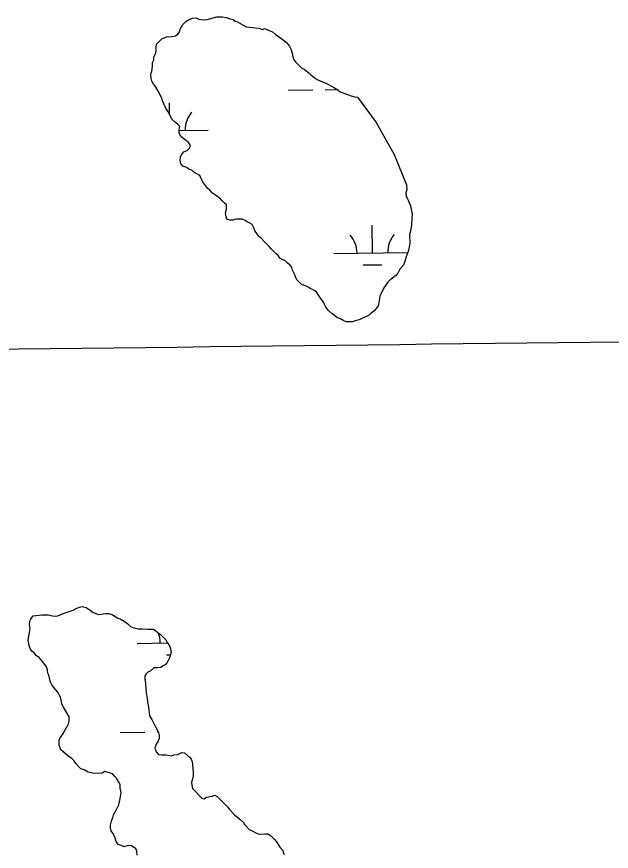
# Model space of a CAD drawing. Extents: x 3683613 to 3738215, y 469626 to 495384.
# Drawn here: x 3717678 to 3718450, y 480796 to 481879 of the extents above; entities that cross this region are included whole.
import ezdxf

# ---------------------------------------------------------------- set-up
doc = ezdxf.new("R2010")
doc.units = 0
for name, color, linetype in [('V-GRID-MAJR', 7, 'Continuous'), ('V-TOPO-SHOR', 7, 'Continuous'), ('V-WETL-SWMP', 7, 'Continuous')]:
    doc.layers.add(name, color=color, linetype=linetype)

msp = doc.modelspace()

# ---------------------------------------------------------------- linework, layer by layer
at = {"layer": 'V-GRID-MAJR'}
msp.add_spline([(3687787.4, 481100.8), (3693072.3, 481160.4), (3698357.2, 481220.7), (3703642.1, 481281.8), (3708927, 481343.7), (3714211.8, 481406.4), (3719496.7, 481469.8)], degree=3, dxfattribs=at)
at = {"layer": 'V-TOPO-SHOR'}
for points in [[(3717884, 481854.5), (3717887, 481856.9), (3717889.3, 481859.8), (3717890.4, 481863.3), (3717893.9, 481869.2), (3717897.4, 481873.3), (3717900.3, 481875.1), (3717906.2, 481877.5), (3717910.9, 481878.1), (3717914.4, 481876.4), (3717921.4, 481875.2), (3717925.5, 481875.9), (3717930.2, 481877), (3717933.1, 481878.2), (3717937.8, 481879.4), (3717939.2, 481879.4), (3717945.4, 481879.5), (3717950.1, 481878.3), (3717951.4, 481877.9), (3717955.4, 481876.6), (3717958.9, 481876), (3717961.9, 481873.7), (3717964.8, 481872.6), (3717976, 481866.2), (3717992.4, 481864.5), (3717997.1, 481862.8), (3718000, 481864), (3718005.9, 481861.7), (3718010, 481859.9), (3718014.1, 481856.4), (3718017.6, 481854.1), (3718024.7, 481848.9), (3718028.2, 481846), (3718032.3, 481841.3), (3718034.1, 481837.8), (3718035.9, 481832), (3718036.5, 481827.3), (3718037.7, 481824.4), (3718040.1, 481820.9), (3718048.3, 481812.7), (3718051.8, 481811), (3718057.7, 481806.3), (3718060.1, 481804), (3718066, 481799.3), (3718070.1, 481797), (3718079.5, 481793), (3718083, 481791.2), (3718085.9, 481789.5), (3718090.6, 481787.2), (3718095.3, 481784.3), (3718098.3, 481781.9), (3718104.2, 481779.6), (3718107.7, 481778.5), (3718112.4, 481776.8), (3718117.1, 481775.6), (3718120.5, 481775), (3718145, 481742), (3718168.3, 481700.7), (3718184.5, 481661.3), (3718184.7, 481654.6), (3718183.4, 481650.6), (3718184, 481645.9), (3718185, 481644), (3718186.4, 481641.3), (3718189.4, 481633.7), (3718191.8, 481623.1), (3718191.2, 481617.9), (3718190.7, 481609.1), (3718189.5, 481600.9), (3718188.4, 481596.8), (3718188.5, 481584.5), (3718187.9, 481580.9), (3718186.8, 481575.7), (3718185, 481571), (3718183.9, 481567.4), (3718182.2, 481561.6), (3718179.8, 481556.3), (3718175.8, 481551.6), (3718172.9, 481546.3), (3718170.5, 481543.4), (3718164.6, 481538.8), (3718163.5, 481538), (3718160, 481534.5), (3718154.8, 481527.4), (3718150.8, 481519.2), (3718149.6, 481516.3), (3718148.8, 481511), (3718148.5, 481508.7), (3718147.3, 481504), (3718145, 481500.4), (3718142.1, 481497.5), (3718138.6, 481494.5), (3718136.3, 481492.2), (3718133.4, 481490.4), (3718126.3, 481487.4), (3718122.8, 481485.7), (3718117.6, 481484.5), (3718114.1, 481483.3), (3718105.9, 481483.2), (3718102.9, 481484.4), (3718097.6, 481487.3)], [(3718050.8, 481530.6), (3718049.9, 481530.9), (3718047, 481532.7), (3718041.7, 481537.9), (3718040.1, 481541.7), (3718038.7, 481544.9), (3718036.4, 481550.2), (3718035.2, 481553.7), (3718032.8, 481557.2), (3718029.9, 481559.5), (3718026.3, 481563), (3718022.8, 481564.2), (3718019.9, 481565.9), (3718017.5, 481569.4), (3718015.1, 481571.7), (3718013.4, 481573.3), (3718008.7, 481577.6), (3718005.7, 481581.1), (3717999.2, 481587.5), (3717995.7, 481591.6), (3717992.2, 481594.5), (3717990.4, 481597.4), (3717987.4, 481601.5), (3717986.2, 481604.4), (3717983.9, 481609.6), (3717980.9, 481611.4), (3717977.4, 481613.1), (3717974.5, 481614.9), (3717970.9, 481616.6), (3717962.7, 481616.6), (3717958.6, 481615.4), (3717954.6, 481615.3), (3717951, 481616.5), (3717949.8, 481619.4), (3717949.2, 481624.7), (3717950.4, 481629.4), (3717950.3, 481635.2), (3717947.4, 481637.6), (3717945, 481640.5), (3717942.7, 481642.8), (3717939.1, 481645.7), (3717935, 481648.6), (3717932.1, 481650.4), (3717929.1, 481653.9), (3717926.2, 481656.2), (3717923.2, 481660.3), (3717919.1, 481665.5), (3717917.9, 481668.4), (3717915.6, 481673.1), (3717912, 481675.4), (3717907.9, 481677.7), (3717905.6, 481680.1), (3717902, 481681.2), (3717899.1, 481683.6), (3717893.8, 481685.3), (3717890.9, 481688.8), (3717890.3, 481692.9), (3717890.8, 481697), (3717892, 481699.9), (3717894.9, 481704), (3717899.5, 481705.8), (3717902.5, 481708.8), (3717903.6, 481712.3), (3717900.7, 481717), (3717897.7, 481718.7), (3717893.6, 481721.6), (3717891.2, 481723.9), (3717888.9, 481728.6), (3717888.8, 481733.3), (3717890, 481736.8), (3717887.6, 481739.1), (3717884.1, 481742), (3717880, 481746.1), (3717878.2, 481749), (3717877, 481752), (3717874.7, 481756.1), (3717871.7, 481760.7), (3717869.3, 481765.4), (3717867.5, 481770.1), (3717866.4, 481773.6), (3717861.6, 481782.9), (3717857.5, 481789.9), (3717855.1, 481792.8), (3717853.3, 481795.8), (3717852.7, 481799.3), (3717852.1, 481804.5), (3717852.7, 481806.2), (3717853.3, 481808.1), (3717854.4, 481815.1), (3717854.4, 481819.8), (3717856.1, 481823.3), (3717856.1, 481826.8), (3717857.8, 481830.4), (3717859, 481834.5), (3717858.9, 481839.1), (3717859.5, 481843.8), (3717866.5, 481850.9), (3717869.4, 481852.1), (3717872.9, 481853.3), (3717880, 481853.9), (3717884, 481854.5)], [(3718097.6, 481487.3), (3718094.7, 481488.4), (3718090.6, 481491.3), (3718087.6, 481493.7), (3718082.9, 481497.7), (3718079.4, 481502.4), (3718077.6, 481505.9), (3718077.3, 481506.7), (3718076.4, 481508.8), (3718072.9, 481513.5), (3718069.9, 481517.6), (3718067.6, 481521.1), (3718065.2, 481523.4), (3718062.3, 481525.2), (3718059.3, 481526.3), (3718056.4, 481528), (3718052.9, 481529.8), (3718050.8, 481530.6)], [(3717738.4, 481104.4), (3717751.3, 481108.6), (3717755.3, 481111), (3717759.4, 481112.8), (3717763, 481113.4), (3717768.2, 481112.2), (3717773.5, 481108.7), (3717777.1, 481105.8), (3717780, 481104.7), (3717783.5, 481102.9), (3717793.5, 481104.2), (3717797.6, 481104.2), (3717801.7, 481103), (3717809.3, 481098.4), (3717812.3, 481097.3), (3717817.5, 481094.4), (3717822.2, 481090.9), (3717825.8, 481087.4), (3717829.9, 481085.6), (3717836.3, 481084.5), (3717841, 481084.5), (3717848.1, 481084), (3717855.7, 481084), (3717864.5, 481077), (3717871.6, 481070.1), (3717873.4, 481066.6), (3717876.3, 481062.5), (3717877.5, 481058.4), (3717878.7, 481053.7), (3717876.4, 481046.7), (3717873.5, 481040.8), (3717870.6, 481037.8), (3717867.7, 481036.6), (3717865.3, 481034.3), (3717860.7, 481033.7), (3717856, 481033.7), (3717851.3, 481029.5), (3717848.4, 481028.3), (3717845.5, 481025.4), (3717843.7, 481021.3), (3717844.9, 481018.4), (3717845, 481012.5), (3717846.2, 481001.4), (3717847.4, 480994.4), (3717848, 480989.7), (3717849.2, 480982.6), (3717849.9, 480975.6), (3717850.5, 480971.5), (3717853.4, 480966.9), (3717858.8, 480956.3), (3717862.3, 480949.9), (3717862.9, 480946.4), (3717862.9, 480942.3), (3717861.2, 480937.6), (3717858.9, 480934.7), (3717857.2, 480929.4), (3717858.9, 480924.7), (3717861.9, 480921.2), (3717866, 480920.6), (3717871.8, 480920.7), (3717878.9, 480919.5), (3717881.8, 480920.7), (3717887.1, 480921.4), (3717892.3, 480923.7), (3717895.9, 480923.2), (3717900, 480919.7), (3717902.9, 480917.9), (3717904.7, 480915), (3717905.9, 480912.1), (3717906.5, 480902.7), (3717907.1, 480898.6), (3717907.2, 480893.4), (3717906, 480888.1), (3717904.9, 480885.1), (3717905.5, 480881.6), (3717906.1, 480876.9), (3717918.4, 480864.7), (3717921.4, 480863.6), (3717924.3, 480865.9), (3717931.9, 480867.1), (3717935.4, 480868.3), (3717938.4, 480866.6), (3717951.9, 480853.2), (3717954.3, 480849.7), (3717960.8, 480842.7), (3717965.5, 480839.2), (3717968.4, 480836.9), (3717972.5, 480832.8), (3717974.3, 480829.9), (3717980.2, 480823.5), (3717983.7, 480822.3), (3717988.4, 480819.4), (3717992.5, 480817.7), (3718000.1, 480818.3), (3718004.2, 480818.3), (3718007.8, 480816), (3718012.5, 480811.4), (3718015.4, 480807.9), (3718019.6, 480800.9), (3718023.1, 480796.8), (3718025.5, 480791.5)], [(3717834.5, 480790.4), (3717833.9, 480795.7), (3717832.7, 480798.6), (3717829.8, 480800.9), (3717826.8, 480802.7), (3717822.7, 480803.2), (3717816.9, 480801.4), (3717813.4, 480803.2), (3717809.8, 480804.3), (3717806.9, 480808.4), (3717805.7, 480812.5), (3717804.5, 480816), (3717802.7, 480818.9), (3717800.4, 480821.9), (3717799.8, 480826), (3717799.7, 480829.5), (3717800.9, 480834.7), (3717802.6, 480839.4), (3717803.8, 480843), (3717807.2, 480848.8), (3717810.7, 480855.9), (3717812.4, 480864.1), (3717813.5, 480871.7), (3717812.3, 480877.6), (3717812.3, 480882.3), (3717810.5, 480885.2), (3717807.6, 480890.4), (3717805.2, 480892.8), (3717802.3, 480896.3), (3717792.3, 480899.1), (3717788.8, 480896.8), (3717778.3, 480896.7), (3717774.7, 480897.3), (3717770.6, 480898.4), (3717765.3, 480901.3), (3717761.2, 480902.5), (3717758.9, 480904.8), (3717754.8, 480909.5), (3717752.4, 480913), (3717749.4, 480915.9), (3717745.9, 480918.2), (3717735.3, 480927.5), (3717732.9, 480933.4), (3717732.9, 480940.4), (3717734.6, 480943.3), (3717738.1, 480948.6), (3717741, 480953.3), (3717742.8, 480956.8), (3717745.1, 480961), (3717746.2, 480964.5), (3717746.2, 480970.3), (3717738.5, 480982.6), (3717736.7, 480986.7), (3717736.1, 480990.2), (3717734.9, 480995.5), (3717730.8, 481002.5), (3717726.1, 481008.3), (3717723.7, 481011.8), (3717721.9, 481015.3), (3717720.7, 481018.2), (3717719.5, 481024.1), (3717718.3, 481027), (3717717.7, 481031.1), (3717716.5, 481035.2), (3717714.2, 481038.1), (3717711.2, 481042.2), (3717707.1, 481047.4), (3717703.6, 481049.2), (3717700.6, 481053.3), (3717697.7, 481055.6), (3717695.3, 481059.1), (3717694.1, 481062.6), (3717692.9, 481069.6), (3717694.6, 481079.6), (3717695.2, 481084.9), (3717694.5, 481089.5), (3717695.1, 481094.2), (3717696.3, 481097.2), (3717699.2, 481101.3), (3717703.3, 481101.9), (3717710.3, 481102.5), (3717719.1, 481102.6), (3717724.4, 481101.4), (3717727.9, 481100.9), (3717731.4, 481101.5), (3717738.4, 481104.4)]]:
    msp.add_lwpolyline(points, dxfattribs=at)
at = {"layer": 'V-WETL-SWMP'}
for p, q in [((3718030.7, 481784), (3718062.7, 481784.4)), ((3718078.7, 481784.6), (3718094.5, 481784.8)), ((3717876.4, 481753), (3717876.3, 481767.5)), ((3717888.9, 481731.6), (3717926.7, 481732.1)), ((3718140, 481572.7), (3718139.6, 481608.7)), ((3718090, 481572.1), (3718185.9, 481573.2)), ((3718128.2, 481557.1), (3718152.2, 481557.4)), ((3717834.4, 481065.6), (3717873.7, 481066.1)), ((3717872.6, 481050.6), (3717877.7, 481050.7)), ((3717812.4, 480949.9), (3717844.4, 480950.3)), ((3717860.4, 480950.5), (3717862, 480950.5))]:
    msp.add_line(p, q, dxfattribs=at)
for points in [[(3717884, 481854.5), (3717887, 481856.9), (3717889.3, 481859.8), (3717890.4, 481863.3), (3717893.9, 481869.2), (3717897.4, 481873.3), (3717900.3, 481875.1), (3717906.2, 481877.5), (3717910.9, 481878.1), (3717914.4, 481876.4), (3717921.4, 481875.2), (3717925.5, 481875.9), (3717930.2, 481877), (3717933.1, 481878.2), (3717937.8, 481879.4), (3717939.2, 481879.4), (3717945.4, 481879.5), (3717950.1, 481878.3), (3717951.4, 481877.9), (3717955.4, 481876.6), (3717958.9, 481876), (3717961.9, 481873.7), (3717964.8, 481872.6), (3717976, 481866.2), (3717992.4, 481864.5), (3717997.1, 481862.8), (3718000, 481864), (3718005.9, 481861.7), (3718010, 481859.9), (3718014.1, 481856.4), (3718017.6, 481854.1), (3718024.7, 481848.9), (3718028.2, 481846), (3718032.3, 481841.3), (3718034.1, 481837.8), (3718035.9, 481832), (3718036.5, 481827.3), (3718037.7, 481824.4), (3718040.1, 481820.9), (3718048.3, 481812.7), (3718051.8, 481811), (3718057.7, 481806.3), (3718060.1, 481804), (3718066, 481799.3), (3718070.1, 481797), (3718079.5, 481793), (3718083, 481791.2), (3718085.9, 481789.5), (3718090.6, 481787.2), (3718095.3, 481784.3), (3718098.3, 481781.9), (3718104.2, 481779.6), (3718107.7, 481778.5), (3718112.4, 481776.8), (3718117.1, 481775.6), (3718120.5, 481775), (3718145, 481742), (3718168.3, 481700.7), (3718184.5, 481661.3), (3718184.7, 481654.6), (3718183.4, 481650.6), (3718184, 481645.9), (3718185, 481644), (3718186.4, 481641.3), (3718189.4, 481633.7), (3718191.8, 481623.1), (3718191.2, 481617.9), (3718190.7, 481609.1), (3718189.5, 481600.9), (3718188.4, 481596.8), (3718188.5, 481584.5), (3718187.9, 481580.9), (3718186.8, 481575.7), (3718185, 481571), (3718183.9, 481567.4), (3718182.2, 481561.6), (3718179.8, 481556.3), (3718175.8, 481551.6), (3718172.9, 481546.3), (3718170.5, 481543.4), (3718164.6, 481538.8), (3718163.5, 481538), (3718160, 481534.5), (3718154.8, 481527.4), (3718150.8, 481519.2), (3718149.6, 481516.3), (3718148.8, 481511), (3718148.5, 481508.7), (3718147.3, 481504), (3718145, 481500.4), (3718142.1, 481497.5), (3718138.6, 481494.5), (3718136.3, 481492.2), (3718133.4, 481490.4), (3718126.3, 481487.4), (3718122.8, 481485.7), (3718117.6, 481484.5), (3718114.1, 481483.3), (3718105.9, 481483.2), (3718102.9, 481484.4), (3718097.6, 481487.3)], [(3718050.8, 481530.6), (3718049.9, 481530.9), (3718047, 481532.7), (3718041.7, 481537.9), (3718040.1, 481541.7), (3718038.7, 481544.9), (3718036.4, 481550.2), (3718035.2, 481553.7), (3718032.8, 481557.2), (3718029.9, 481559.5), (3718026.3, 481563), (3718022.8, 481564.2), (3718019.9, 481565.9), (3718017.5, 481569.4), (3718015.1, 481571.7), (3718013.4, 481573.3), (3718008.7, 481577.6), (3718005.7, 481581.1), (3717999.2, 481587.5), (3717995.7, 481591.6), (3717992.2, 481594.5), (3717990.4, 481597.4), (3717987.4, 481601.5), (3717986.2, 481604.4), (3717983.9, 481609.6), (3717980.9, 481611.4), (3717977.4, 481613.1), (3717974.5, 481614.9), (3717970.9, 481616.6), (3717962.7, 481616.6), (3717958.6, 481615.4), (3717954.6, 481615.3), (3717951, 481616.5), (3717949.8, 481619.4), (3717949.2, 481624.7), (3717950.4, 481629.4), (3717950.3, 481635.2), (3717947.4, 481637.6), (3717945, 481640.5), (3717942.7, 481642.8), (3717939.1, 481645.7), (3717935, 481648.6), (3717932.1, 481650.4), (3717929.1, 481653.9), (3717926.2, 481656.2), (3717923.2, 481660.3), (3717919.1, 481665.5), (3717917.9, 481668.4), (3717915.6, 481673.1), (3717912, 481675.4), (3717907.9, 481677.7), (3717905.6, 481680.1), (3717902, 481681.2), (3717899.1, 481683.6), (3717893.8, 481685.3), (3717890.9, 481688.8), (3717890.3, 481692.9), (3717890.8, 481697), (3717892, 481699.9), (3717894.9, 481704), (3717899.5, 481705.8), (3717902.5, 481708.8), (3717903.6, 481712.3), (3717900.7, 481717), (3717897.7, 481718.7), (3717893.6, 481721.6), (3717891.2, 481723.9), (3717888.9, 481728.6), (3717888.8, 481733.3), (3717890, 481736.8), (3717887.6, 481739.1), (3717884.1, 481742), (3717880, 481746.1), (3717878.2, 481749), (3717877, 481752), (3717874.7, 481756.1), (3717871.7, 481760.7), (3717869.3, 481765.4), (3717867.5, 481770.1), (3717866.4, 481773.6), (3717861.6, 481782.9), (3717857.5, 481789.9), (3717855.1, 481792.8), (3717853.3, 481795.8), (3717852.7, 481799.3), (3717852.1, 481804.5), (3717852.7, 481806.2), (3717853.3, 481808.1), (3717854.4, 481815.1), (3717854.4, 481819.8), (3717856.1, 481823.3), (3717856.1, 481826.8), (3717857.8, 481830.4), (3717859, 481834.5), (3717858.9, 481839.1), (3717859.5, 481843.8), (3717866.5, 481850.9), (3717869.4, 481852.1), (3717872.9, 481853.3), (3717880, 481853.9), (3717884, 481854.5)], [(3718097.6, 481487.3), (3718094.7, 481488.4), (3718090.6, 481491.3), (3718087.6, 481493.7), (3718082.9, 481497.7), (3718079.4, 481502.4), (3718077.6, 481505.9), (3718077.3, 481506.7), (3718076.4, 481508.8), (3718072.9, 481513.5), (3718069.9, 481517.6), (3718067.6, 481521.1), (3718065.2, 481523.4), (3718062.3, 481525.2), (3718059.3, 481526.3), (3718056.4, 481528), (3718052.9, 481529.8), (3718050.8, 481530.6)], [(3717738.4, 481104.4), (3717751.3, 481108.6), (3717755.3, 481111), (3717759.4, 481112.8), (3717763, 481113.4), (3717768.2, 481112.2), (3717773.5, 481108.7), (3717777.1, 481105.8), (3717780, 481104.7), (3717783.5, 481102.9), (3717793.5, 481104.2), (3717797.6, 481104.2), (3717801.7, 481103), (3717809.3, 481098.4), (3717812.3, 481097.3), (3717817.5, 481094.4), (3717822.2, 481090.9), (3717825.8, 481087.4), (3717829.9, 481085.6), (3717836.3, 481084.5), (3717841, 481084.5), (3717848.1, 481084), (3717855.7, 481084), (3717864.5, 481077), (3717871.6, 481070.1), (3717873.4, 481066.6), (3717876.3, 481062.5), (3717877.5, 481058.4), (3717878.7, 481053.7), (3717876.4, 481046.7), (3717873.5, 481040.8), (3717870.6, 481037.8), (3717867.7, 481036.6), (3717865.3, 481034.3), (3717860.7, 481033.7), (3717856, 481033.7), (3717851.3, 481029.5), (3717848.4, 481028.3), (3717845.5, 481025.4), (3717843.7, 481021.3), (3717844.9, 481018.4), (3717845, 481012.5), (3717846.2, 481001.4), (3717847.4, 480994.4), (3717848, 480989.7), (3717849.2, 480982.6), (3717849.9, 480975.6), (3717850.5, 480971.5), (3717853.4, 480966.9), (3717858.8, 480956.3), (3717862.3, 480949.9), (3717862.9, 480946.4), (3717862.9, 480942.3), (3717861.2, 480937.6), (3717858.9, 480934.7), (3717857.2, 480929.4), (3717858.9, 480924.7), (3717861.9, 480921.2), (3717866, 480920.6), (3717871.8, 480920.7), (3717878.9, 480919.5), (3717881.8, 480920.7), (3717887.1, 480921.4), (3717892.3, 480923.7), (3717895.9, 480923.2), (3717900, 480919.7), (3717902.9, 480917.9), (3717904.7, 480915), (3717905.9, 480912.1), (3717906.5, 480902.7), (3717907.1, 480898.6), (3717907.2, 480893.4), (3717906, 480888.1), (3717904.9, 480885.1), (3717905.5, 480881.6), (3717906.1, 480876.9), (3717918.4, 480864.7), (3717921.4, 480863.6), (3717924.3, 480865.9), (3717931.9, 480867.1), (3717935.4, 480868.3), (3717938.4, 480866.6), (3717951.9, 480853.2), (3717954.3, 480849.7), (3717960.8, 480842.7), (3717965.5, 480839.2), (3717968.4, 480836.9), (3717972.5, 480832.8), (3717974.3, 480829.9), (3717980.2, 480823.5), (3717983.7, 480822.3), (3717988.4, 480819.4), (3717992.5, 480817.7), (3718000.1, 480818.3), (3718004.2, 480818.3), (3718007.8, 480816), (3718012.5, 480811.4), (3718015.4, 480807.9), (3718019.6, 480800.9), (3718023.1, 480796.8), (3718025.5, 480791.5)], [(3717834.5, 480790.4), (3717833.9, 480795.7), (3717832.7, 480798.6), (3717829.8, 480800.9), (3717826.8, 480802.7), (3717822.7, 480803.2), (3717816.9, 480801.4), (3717813.4, 480803.2), (3717809.8, 480804.3), (3717806.9, 480808.4), (3717805.7, 480812.5), (3717804.5, 480816), (3717802.7, 480818.9), (3717800.4, 480821.9), (3717799.8, 480826), (3717799.7, 480829.5), (3717800.9, 480834.7), (3717802.6, 480839.4), (3717803.8, 480843), (3717807.2, 480848.8), (3717810.7, 480855.9), (3717812.4, 480864.1), (3717813.5, 480871.7), (3717812.3, 480877.6), (3717812.3, 480882.3), (3717810.5, 480885.2), (3717807.6, 480890.4), (3717805.2, 480892.8), (3717802.3, 480896.3), (3717792.3, 480899.1), (3717788.8, 480896.8), (3717778.3, 480896.7), (3717774.7, 480897.3), (3717770.6, 480898.4), (3717765.3, 480901.3), (3717761.2, 480902.5), (3717758.9, 480904.8), (3717754.8, 480909.5), (3717752.4, 480913), (3717749.4, 480915.9), (3717745.9, 480918.2), (3717735.3, 480927.5), (3717732.9, 480933.4), (3717732.9, 480940.4), (3717734.6, 480943.3), (3717738.1, 480948.6), (3717741, 480953.3), (3717742.8, 480956.8), (3717745.1, 480961), (3717746.2, 480964.5), (3717746.2, 480970.3), (3717738.5, 480982.6), (3717736.7, 480986.7), (3717736.1, 480990.2), (3717734.9, 480995.5), (3717730.8, 481002.5), (3717726.1, 481008.3), (3717723.7, 481011.8), (3717721.9, 481015.3), (3717720.7, 481018.2), (3717719.5, 481024.1), (3717718.3, 481027), (3717717.7, 481031.1), (3717716.5, 481035.2), (3717714.2, 481038.1), (3717711.2, 481042.2), (3717707.1, 481047.4), (3717703.6, 481049.2), (3717700.6, 481053.3), (3717697.7, 481055.6), (3717695.3, 481059.1), (3717694.1, 481062.6), (3717692.9, 481069.6), (3717694.6, 481079.6), (3717695.2, 481084.9), (3717694.5, 481089.5), (3717695.1, 481094.2), (3717696.3, 481097.2), (3717699.2, 481101.3), (3717703.3, 481101.9), (3717710.3, 481102.5), (3717719.1, 481102.6), (3717724.4, 481101.4), (3717727.9, 481100.9), (3717731.4, 481101.5), (3717738.4, 481104.4)]]:
    msp.add_lwpolyline(points, dxfattribs=at)
for centre, start, end in [((3717931.9, 481732.6), 139.8949, 181.4385), ((3718084.8, 481572.5), 359.8949, 41.4385), ((3718195.2, 481573.8), 139.8949, 181.4385), ((3717829.2, 481066), 359.8949, 21.7713)]:
    msp.add_arc(centre, 35.2, start, end, dxfattribs=at)

doc.saveas('drawing.dxf')
